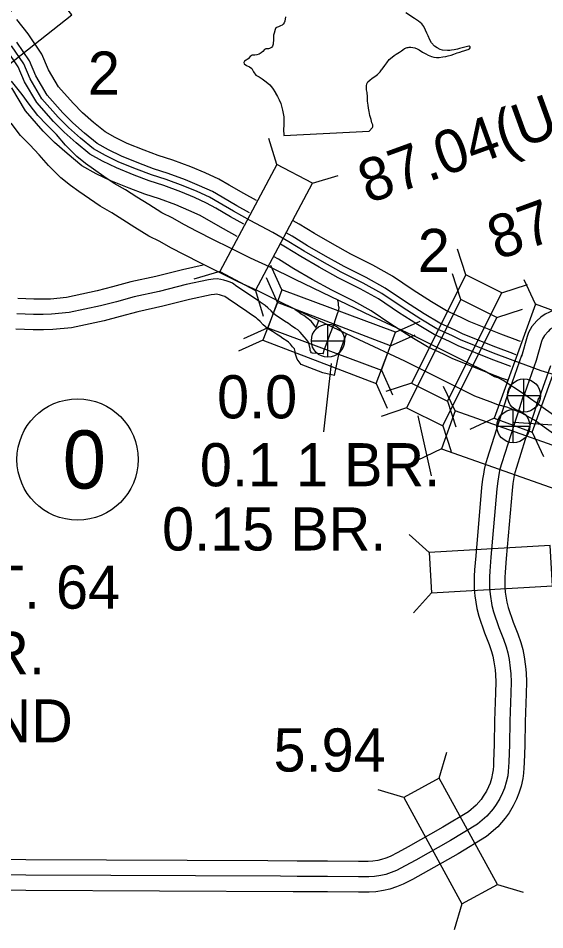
# Model space of a CAD drawing. Extents: x 31699 to 244310, y -8841 to 11474.
# Drawn here: x 97253 to 97597, y 3400 to 3995 of the extents above; entities that cross this region are included whole.
import ezdxf

# ---------------------------------------------------------------- set-up
doc = ezdxf.new("R2010")
doc.units = 0
for name, color, linetype in [('B_Logo', 7, 'Continuous'), ('Level 21', 7, 'Continuous'), ('Level 55', 7, 'Continuous'), ('New Level (0)', 7, 'Continuous'), ('R_Border Notes', 7, 'Continuous'), ('R_Draft', 7, 'Continuous'), ('R_XS_EARTHWORK_STAGE1', 7, 'Continuous'), ('R_XS_EARTHWORK_STAGE2', 7, 'Continuous'), ('S_AREA_CALC', 7, 'Continuous'), ('S_WALL', 7, 'Continuous'), ('S_WALL_ANNOT', 7, 'Continuous')]:
    doc.layers.add(name, color=color, linetype=linetype)

msp = doc.modelspace()

# ---------------------------------------------------------------- linework, layer by layer
at = {"layer": 'B_Logo'}
for points in [[(97574.25, 3771.95), (97563.2, 3776.17), (97541.73, 3784.76), (97536.3, 3787.5), (97526.26, 3792.04), (97515.66, 3798.38), (97503.45, 3806.16), (97490.22, 3815.13), (97478.09, 3821.85), (97463.68, 3829.07), (97451.35, 3835.92), (97439.48, 3842.77), (97429.48, 3848.92), (97419.09, 3854.92), (97404.15, 3862.87), (97393.42, 3868.87), (97383.9, 3874.42), (97377.66, 3877.95), (97369.49, 3881.65), (97360.53, 3885.4), (97349.22, 3889.59), (97339.67, 3892.67), (97330.04, 3896.28), (97318.46, 3901), (97309.76, 3905.16), (97301.84, 3909.67), (97293.24, 3916.63), (97285.56, 3923.47), (97278.75, 3930.26), (97268.15, 3942.27), (97260.46, 3955.32), (97256.41, 3965.09), (97248.33, 3976.86)], [(97545.57, 3770.21), (97513.35, 3786.33), (97483.49, 3800.36), (97457.03, 3812.96), (97433.53, 3824.33), (97417.32, 3832.33), (97404.33, 3838.3), (97391, 3844.87), (97380.28, 3850.27), (97369.56, 3855.67), (97360.92, 3860.1), (97353.61, 3864.28), (97346.58, 3867.79), (97337.92, 3873.15), (97330.07, 3878.12), (97322.69, 3882.76), (97315.25, 3887.07), (97308.67, 3891.59), (97301.75, 3896.38), (97296.58, 3900.05), (97290.93, 3904.65), (97283.58, 3911.96), (97277.56, 3918.96), (97271.22, 3925.55), (97265.56, 3931.35), (97259.8, 3938.82), (97255.13, 3945.1), (97248.36, 3953.83)], [(97664.32, 3831.77), (97664.05, 3831.58), (97662.94, 3830.58), (97660.6, 3827.89), (97657.19, 3822.86), (97655.19, 3818.53), (97653.53, 3815.48), (97650.84, 3812.3), (97649.37, 3811.1), (97647.96, 3810.26), (97644.69, 3809.04), (97629.82, 3805.01), (97624.8, 3803.31), (97620.84, 3801.65), (97601.82, 3792.76), (97600.28, 3791.79), (97598.81, 3790.41), (97596.54, 3787.78), (97595.2, 3785.41), (97594.57, 3783.82), (97591, 3771.3)], [(97395.51, 3819.76), (97392.63, 3821.86), (97391.22, 3822.44), (97389.22, 3823.08), (97387.01, 3823.79), (97385.01, 3824.3), (97382.61, 3824.6), (97380.08, 3824.56), (97377.02, 3824.12), (97362.35, 3820.93), (97344.77, 3816.49), (97328.51, 3812.93), (97316.77, 3809.78), (97306.49, 3807.1), (97285.85, 3802.69), (97274.48, 3801.54), (97269.03, 3801.33), (97262.64, 3801.32), (97251.78, 3801.84)], [(97451.99, 3775.7), (97444.86, 3776.14), (97444.33, 3776.47), (97443.85, 3777.06), (97443.5, 3778.2), (97443.43, 3778.93), (97442.79, 3781.72), (97442.37, 3783.25), (97441.09, 3785.11), (97439.47, 3786.82), (97438.18, 3788.41), (97436.9, 3789.93), (97435.28, 3791.31), (97433.81, 3792.29), (97431.32, 3793.86), (97429.17, 3795.57), (97426.69, 3797), (97424.41, 3798.57), (97421.45, 3800.47), (97419.44, 3802.11), (97417.82, 3803.83), (97415.73, 3805.87), (97413.98, 3807.32), (97410.69, 3809.48), (97407.6, 3811.64), (97395.51, 3819.76)], [(97451.99, 3775.7), (97452.49, 3778.18), (97456.29, 3788.11), (97458.99, 3795.36), (97460.02, 3798.11), (97461.3, 3802.13), (97461.69, 3803.14), (97462.07, 3804.68), (97462.25, 3805.75), (97462.24, 3806.35), (97461.96, 3807.55), (97461.95, 3808.75), (97461.46, 3810.68)], [(97612.95, 3728.25), (97595.75, 3740.54), (97582.72, 3749.6), (97569.43, 3758.2), (97566.14, 3759.96), (97563.8, 3760.74), (97557.1, 3764.67), (97545.57, 3770.21)], [(97613.24, 3758.97), (97594.39, 3764.63), (97574.25, 3771.95)], [(97591, 3771.3), (97583.35, 3749.57)], [(97582.94, 3749.68), (97580.15, 3740.45), (97574.46, 3722.81), (97568.58, 3704.49), (97567.4, 3700.46), (97566.91, 3698.17), (97566.41, 3695.38), (97565.92, 3692.47), (97565.36, 3687.52), (97561.55, 3642.96), (97560.79, 3633.8), (97560.55, 3630.08), (97560.5, 3626.35), (97560.63, 3622.59), (97560.93, 3618.83), (97562.1, 3611.39), (97563.2, 3607.16), (97566.64, 3596.97), (97569.76, 3589.37), (97571.49, 3584.29), (97572.54, 3580.39), (97573.35, 3576.12), (97574.15, 3570.43), (97574.46, 3566.71), (97574.65, 3561.51), (97574.46, 3554.02), (97573.9, 3535.7), (97573.59, 3520.47), (97573.22, 3508.95), (97573.1, 3505.92), (97572.85, 3502.95), (97572.48, 3500.1), (97571.49, 3495.89), (97570.38, 3492.11), (97569.08, 3488.89), (97567.28, 3485.3), (97564.93, 3481.4), (97562.96, 3478.5), (97558.87, 3473.83), (97552.7, 3468.49), (97535.1, 3457.88), (97512.38, 3445.06), (97505.51, 3441.29), (97499.82, 3438.31), (97496.41, 3436.89), (97492.76, 3435.71), (97489.48, 3434.97), (97485.4, 3434.35), (97481.68, 3434.17), (97475, 3434.1), (97454.7, 3434.35), (97434.83, 3434.29), (97423.97, 3434.48)], [(97423.97, 3434.48), (97257.68, 3435.28), (97079.99, 3436.43), (96906.84, 3436.56), (96762.45, 3437.22), (96696.17, 3438.85)]]:
    msp.add_lwpolyline(points, dxfattribs=at)
at = {"layer": 'Level 21'}
for p, q in [((97455, 3773.48), (97455, 3795.15)), ((97444.16, 3784.32), (97465.83, 3784.32)), ((97583.11, 3737.64), (97583.11, 3759.31)), ((97572.27, 3748.48), (97593.94, 3748.48)), ((97576.12, 3717.67), (97576.12, 3739.33)), ((97565.28, 3728.5), (97586.95, 3728.5))]:
    msp.add_line(p, q, dxfattribs=at)
for centre in [(97455, 3784.32), (97583.11, 3748.48), (97576.12, 3728.5)]:
    msp.add_circle(centre, 10.83, dxfattribs=at)
at = {"layer": 'Level 55'}
for points in [[(97658.53, 3839.93), (97657.79, 3839.4), (97655.79, 3837.6), (97652.66, 3833.99), (97648.46, 3827.79), (97646.25, 3823.02), (97645.24, 3821.16), (97643.8, 3819.46), (97643.63, 3819.32), (97641.63, 3818.58), (97626.91, 3814.58), (97621.26, 3812.67), (97616.78, 3810.79), (97597.02, 3801.55), (97594.14, 3799.74), (97591.59, 3797.35), (97588.32, 3793.57), (97586.15, 3789.74), (97585.09, 3787.04), (97581.38, 3774.04)], [(97459.33, 3761.52), (97451.72, 3763.24), (97437.61, 3768.85), (97434.85, 3772.32), (97433.66, 3776.19), (97433.54, 3777.3), (97433.18, 3778.92), (97431.94, 3780.23), (97430.48, 3782.03), (97429.78, 3782.85), (97429.24, 3783.31), (97428.36, 3783.9), (97425.53, 3785.69), (97423.53, 3787.28), (97421.34, 3788.54), (97418.87, 3790.25), (97415.58, 3792.36), (97412.62, 3794.77), (97410.68, 3796.82), (97409.04, 3798.43), (97408.03, 3799.26), (97405.08, 3801.2), (97401.94, 3803.39), (97389.79, 3811.56)], [(97437.58, 3801.73), (97436.12, 3802.64), (97433.44, 3804.65)], [(97447.43, 3792.96), (97444.01, 3797), (97441.32, 3799.3), (97439.25, 3800.68), (97437.58, 3801.73)], [(97581.57, 3774.62), (97573.92, 3752.89)], [(97600.43, 3767.98), (97592.79, 3746.25)]]:
    msp.add_lwpolyline(points, dxfattribs=at)
at = {"layer": 'New Level (0)'}
for points in [[(97408.28, 3875.84), (97400.03, 3880.45), (97390.53, 3885.99), (97383.7, 3889.85), (97374.82, 3893.87), (97365.42, 3897.81), (97353.59, 3902.19), (97344.06, 3905.26), (97334.9, 3908.7), (97323.86, 3913.2), (97315.93, 3916.99), (97309.38, 3920.72), (97301.87, 3926.79), (97294.71, 3933.18), (97288.46, 3939.4), (97278.99, 3950.14), (97272.42, 3961.29), (97268.19, 3971.48), (97259.08, 3984.76), (97251.79, 3994.03)], [(97403.86, 3867.81), (97395.49, 3872.49), (97385.97, 3878.04), (97379.55, 3881.67), (97371.16, 3885.47), (97362.06, 3889.28), (97350.59, 3893.53), (97341.04, 3896.61), (97331.56, 3900.16), (97320.15, 3904.82), (97311.69, 3908.86), (97304.2, 3913.12), (97295.93, 3919.81), (97288.42, 3926.5), (97281.79, 3933.12), (97271.53, 3944.73), (97264.19, 3957.19), (97260.09, 3967.08), (97251.69, 3979.33)], [(97400.03, 3860.4), (97391.35, 3865.26), (97381.82, 3870.81), (97375.77, 3874.23), (97367.83, 3877.83), (97359, 3881.52), (97347.86, 3885.65), (97338.3, 3888.73), (97328.52, 3892.4), (97316.78, 3897.19), (97307.82, 3901.47), (97299.49, 3906.21), (97290.54, 3913.45), (97282.7, 3920.44), (97275.71, 3927.4), (97264.76, 3939.81), (97256.72, 3953.46), (97252.72, 3963.09), (97244.97, 3974.39)], [(97395.72, 3852.31), (97386.81, 3857.3), (97377.26, 3862.86), (97371.62, 3866.05), (97364.17, 3869.42), (97355.63, 3872.99), (97344.86, 3876.99), (97335.28, 3880.08), (97325.18, 3883.86), (97313.07, 3888.81), (97303.58, 3893.34), (97294.3, 3898.61), (97284.6, 3906.46), (97276.41, 3913.77), (97269.04, 3921.12), (97257.31, 3934.4), (97248.5, 3949.35)], [(97579.01, 3784.4), (97568.06, 3788.59), (97547.21, 3796.93), (97542.05, 3799.53), (97532.45, 3803.87), (97522.67, 3809.72), (97510.77, 3817.3), (97497.21, 3826.51), (97484.31, 3833.65), (97469.91, 3840.87), (97457.92, 3847.52), (97446.31, 3854.23), (97436.31, 3860.37), (97432.32, 3862.68)], [(97575.74, 3775.84), (97564.72, 3780.05), (97543.44, 3788.57), (97538.1, 3791.26), (97528.19, 3795.74), (97517.85, 3801.92), (97505.74, 3809.64), (97492.4, 3818.69), (97480.03, 3825.54), (97465.63, 3832.76), (97453.4, 3839.55), (97441.61, 3846.35), (97431.62, 3852.5), (97427.82, 3854.69)], [(97572.77, 3768.05), (97561.68, 3772.29), (97540.01, 3780.96), (97534.5, 3783.74), (97524.32, 3788.34), (97513.47, 3794.83), (97501.16, 3802.68), (97488.04, 3811.58), (97476.14, 3818.16), (97461.74, 3825.39), (97449.3, 3832.29), (97437.35, 3839.19), (97427.35, 3845.34), (97423.93, 3847.31)], [(97569.5, 3759.49), (97558.34, 3763.75), (97536.24, 3772.6), (97530.55, 3775.46), (97520.07, 3780.2), (97508.65, 3787.03), (97496.12, 3795.02), (97483.23, 3803.76), (97471.87, 3810.05), (97457.46, 3817.28), (97444.78, 3824.32), (97432.65, 3831.32), (97422.66, 3837.47), (97419.44, 3839.32)], [(97580.75, 3783.77), (97578.81, 3784.48)], [(97577.9, 3775.06), (97575.68, 3775.86)], [(97574.51, 3767.42), (97572.83, 3768.03)], [(97572.28, 3758.48), (97569.7, 3759.41)]]:
    msp.add_lwpolyline(points, dxfattribs=at)
at = {"layer": 'R_Border Notes'}
msp.add_circle((97291.42, 3706.72), 39.6, dxfattribs=at)
at = {"layer": 'R_Draft'}
for points in [[(97427.26, 3995.85), (97426.9, 3993.04), (97426.38, 3991.83), (97425.66, 3990.95), (97425.14, 3990.41), (97423.94, 3989.86), (97422.62, 3989.38), (97421.49, 3988.89), (97421.03, 3988.55), (97420.51, 3987.48), (97419.88, 3985.2), (97419.5, 3983.79), (97419.45, 3982.39), (97419.34, 3980.25), (97419.29, 3978.98), (97419.17, 3977.98), (97418.72, 3976.77), (97418.07, 3975.83), (97417.61, 3975.49), (97416.81, 3975.15), (97416.08, 3975)], [(97482, 3921.05), (97484.23, 3923.62), (97484.43, 3923.96), (97484.42, 3924.56), (97484.41, 3925.36), (97483.8, 3926.55), (97483.37, 3928.88), (97482.4, 3931.48), (97481.97, 3934.01), (97481.54, 3936.14), (97481.32, 3938.14), (97480.95, 3940.67), (97480.85, 3943.54), (97480.61, 3946.47), (97480.32, 3948.21), (97480.3, 3949.74), (97480.22, 3950.81), (97480.47, 3952.01), (97481.12, 3953.36), (97482.3, 3954.51), (97483.95, 3955.73), (97485.6, 3956.76), (97487.32, 3958.18), (97489.16, 3959.94), (97490.07, 3961.22), (97490.4, 3961.63), (97492.16, 3964.12), (97493.47, 3965.87), (97494.98, 3967.9), (97496.95, 3969.53), (97498.34, 3970.55), (97499.66, 3971.5), (97501.7, 3972.79), (97503.09, 3973.68), (97503.95, 3974.36), (97505.13, 3975.11), (97506.79, 3975.73), (97507.39, 3975.87), (97508.18, 3976.02), (97509.18, 3976.1), (97510.38, 3975.85), (97511.85, 3975.53), (97513.39, 3974.82), (97514.73, 3974.17), (97516.88, 3972.86), (97519.02, 3971.62), (97520.56, 3970.9), (97522.64, 3970), (97524.31, 3969.55), (97525.97, 3969.37), (97527.71, 3969.33), (97530.16, 3969.76), (97531.96, 3969.92), (97533.55, 3970.34), (97535.47, 3970.83), (97537.26, 3971.46), (97539.45, 3972.22), (97541.24, 3972.78), (97542.89, 3973.4), (97543.82, 3973.62), (97545.68, 3974.24), (97546.61, 3974.45), (97547.53, 3975), (97547.86, 3975.6), (97547.85, 3976.21), (97547.44, 3976.73), (97547.11, 3976.73), (97546.25, 3976.38), (97543.6, 3975.82), (97541.07, 3975.18), (97539.62, 3974.76), (97537.49, 3974.33), (97535.77, 3973.98), (97534.64, 3973.83), (97533.17, 3973.81), (97529.97, 3974.1), (97528.3, 3974.48), (97526.36, 3975.59), (97524.68, 3976.77), (97522.66, 3978.74), (97521.57, 3980.8), (97520.4, 3983.46), (97519.65, 3985.25), (97518.69, 3987.17), (97517.59, 3989.56), (97516.31, 3991.21), (97514.29, 3992.92), (97511.54, 3994.76), (97505.9, 3998.42)], [(97416.08, 3975), (97415.28, 3974.99), (97414.42, 3974.85), (97414.09, 3974.78), (97413.56, 3974.43), (97412.51, 3973.29), (97411.39, 3972.27), (97410, 3971.52), (97408.55, 3970.96), (97407.28, 3970.81), (97406.35, 3970.8), (97405.42, 3970.72), (97404.23, 3969.97), (97402.79, 3968.35), (97401.54, 3967.47), (97400.55, 3966.79), (97400.09, 3965.98), (97400.3, 3965.18), (97401.71, 3964.13), (97403.86, 3963.09), (97405.27, 3962.04), (97406.29, 3959.98), (97407.98, 3957.8), (97410.13, 3956.7), (97412.08, 3955.32), (97414.56, 3953.35), (97416.99, 3951.31), (97418.81, 3949.13), (97420.65, 3946.15), (97420.71, 3946.02), (97422.01, 3943.77), (97423.24, 3941.51), (97424.26, 3939.12), (97425.25, 3934.79), (97426.3, 3930.54), (97426.28, 3927.33), (97426.11, 3924.79), (97426.01, 3922.39), (97426.13, 3918.31)], [(97426.13, 3918.31), (97482, 3921.05)]]:
    msp.add_lwpolyline(points, dxfattribs=at)
at = {"layer": 'R_XS_EARTHWORK_STAGE1'}
for p, q in [((97421.52, 3899.49), (97416.38, 3916.33)), ((97444.83, 3887.1), (97461.66, 3892.24)), ((97545.14, 3827.38), (97539.62, 3844.1)), ((97384.33, 3829.57), (97367.5, 3824.43)), ((97424.97, 3817.46), (97417.66, 3833.47)), ((97422, 3809.32), (97414.83, 3825.39)), ((97541.86, 3811.25), (97536.3, 3827.95)), ((97590.71, 3808.1), (97583.26, 3824.05)), ((97407.64, 3817.17), (97412.78, 3800.34)), ((97568.72, 3815.51), (97585.43, 3821.03)), ((97565.47, 3799.44), (97582.17, 3805)), ((97415.75, 3792.73), (97399.74, 3785.41)), ((97499.18, 3789.79), (97515.19, 3797.1)), ((97495.98, 3781.03), (97512.05, 3788.2)), ((97412.57, 3784.67), (97396.5, 3777.49)), ((97489.96, 3765.06), (97497.27, 3749.05)), ((97486.55, 3756.37), (97493.72, 3740.3)), ((97509.52, 3756.65), (97492.8, 3751.13)), ((97538.06, 3738.59), (97530.49, 3754.48)), ((97506.43, 3740.42), (97489.73, 3734.85)), ((97533.09, 3744.77), (97538.61, 3728.06)), ((97563.67, 3733.66), (97547.73, 3726.21)), ((97530.04, 3728.61), (97535.6, 3711.91)), ((97588.49, 3724.65), (97595.93, 3708.7)), ((97529.24, 3713.71), (97513.35, 3706.14)), ((97521.14, 3646.06), (97508.01, 3657.79)), ((97522.63, 3619.71), (97510.91, 3606.58)), ((97527.79, 3498.61), (97532.75, 3515.5)), ((97504.62, 3485.96), (97487.73, 3490.92)), ((97565.73, 3429.09), (97582.62, 3424.13)), ((97542.56, 3416.44), (97537.6, 3399.56))]:
    msp.add_line(p, q, dxfattribs=at)
for points in [[(97271.39, 4017.97), (97209.16, 3968.99), (97225.49, 3948.24), (97287.72, 3997.23)], [(97407.64, 3817.17), (97444.83, 3887.1), (97421.52, 3899.49), (97384.33, 3829.57)], [(97533.09, 3744.77), (97568.72, 3815.51), (97545.14, 3827.38), (97509.52, 3756.65)], [(97415.75, 3792.73), (97489.96, 3765.06), (97499.18, 3789.79), (97424.97, 3817.46)], [(97530.04, 3728.61), (97565.47, 3799.44), (97541.86, 3811.25), (97506.43, 3740.42)], [(97412.57, 3784.67), (97486.55, 3756.37), (97495.98, 3781.03), (97422, 3809.32)], [(97588.49, 3724.65), (97615.52, 3799.09), (97590.71, 3808.1), (97563.67, 3733.66)], [(97529.24, 3713.71), (97603.89, 3687.24), (97612.71, 3712.13), (97538.06, 3738.59)], [(97522.63, 3619.71), (97601.7, 3624.18), (97600.21, 3650.54), (97521.14, 3646.06)], [(97504.62, 3485.96), (97542.56, 3416.44), (97565.73, 3429.09), (97527.79, 3498.61)]]:
    msp.add_lwpolyline(points, close=True, dxfattribs=at)
at = {"layer": 'R_XS_EARTHWORK_STAGE2'}
for points in [[(97373.58, 3833.61), (97360.06, 3830.66), (97342.48, 3826.22), (97326.14, 3822.65), (97314.22, 3819.44), (97304.19, 3816.84), (97284.29, 3812.58), (97273.79, 3811.52), (97268.82, 3811.33), (97262.86, 3811.32), (97252.41, 3811.82)], [(97389.79, 3811.56), (97387.72, 3813.06), (97386.17, 3813.56), (97384.26, 3814.17), (97383.15, 3814.45), (97382.05, 3814.59), (97380.86, 3814.57), (97378.8, 3814.28), (97364.64, 3811.19), (97347.07, 3806.75), (97330.88, 3803.22), (97319.33, 3800.11), (97308.79, 3797.37), (97287.4, 3792.8), (97275.17, 3791.56), (97269.23, 3791.33), (97262.41, 3791.32), (97251.15, 3791.86)], [(97447.43, 3792.96), (97449.12, 3797.5)], [(97459.33, 3761.52), (97462.13, 3775.38), (97465.64, 3784.58), (97467.19, 3788.71)], [(97573.37, 3752.57), (97570.61, 3743.44), (97564.94, 3725.87), (97559.02, 3707.42), (97557.71, 3702.92), (97557.1, 3700.1), (97556.56, 3697.1), (97556.01, 3693.87), (97555.41, 3688.51), (97551.59, 3643.8), (97550.81, 3634.54), (97550.55, 3630.47), (97550.49, 3626.24), (97550.65, 3622.02), (97550.99, 3617.66), (97552.29, 3609.35), (97553.61, 3604.3), (97557.27, 3593.47), (97560.39, 3585.85), (97561.92, 3581.37), (97562.79, 3578.16), (97563.48, 3574.5), (97564.21, 3569.31), (97564.48, 3566.12), (97564.64, 3561.46), (97564.46, 3554.3), (97563.91, 3535.95), (97563.6, 3520.73), (97563.23, 3509.32), (97563.12, 3506.54), (97562.91, 3504.01), (97562.63, 3501.89), (97561.82, 3498.45), (97560.92, 3495.41), (97559.95, 3493.01), (97558.51, 3490.13), (97556.5, 3486.79), (97555.03, 3484.62), (97551.81, 3480.94), (97546.8, 3476.62), (97530.06, 3466.52), (97507.52, 3453.8), (97500.79, 3450.1), (97495.57, 3447.38), (97492.95, 3446.28), (97490.12, 3445.37), (97487.63, 3444.8), (97484.4, 3444.31), (97481.39, 3444.16), (97475.01, 3444.1), (97454.74, 3444.35), (97434.84, 3444.29), (97415.66, 3444.52)], [(97592.51, 3746.79), (97589.7, 3737.47), (97583.98, 3719.75), (97578.14, 3701.55), (97577.1, 3698), (97576.72, 3696.24), (97576.27, 3693.67), (97575.83, 3691.08), (97575.31, 3686.54), (97571.52, 3642.11), (97570.76, 3633.06), (97570.54, 3629.7), (97570.5, 3626.47), (97570.62, 3623.16), (97570.87, 3619.99), (97571.9, 3613.43), (97572.78, 3610.02), (97576.01, 3600.47), (97579.12, 3592.89), (97581.06, 3587.22), (97582.3, 3582.63), (97583.22, 3577.75), (97584.09, 3571.54), (97584.45, 3567.31), (97584.65, 3561.57), (97584.46, 3553.75), (97583.9, 3535.44), (97583.59, 3520.2), (97583.22, 3508.59), (97583.08, 3505.3), (97582.8, 3501.88), (97582.33, 3498.3), (97581.16, 3493.33), (97579.83, 3488.82), (97578.2, 3484.78), (97576.05, 3480.48), (97573.36, 3476.01), (97570.89, 3472.37), (97565.94, 3466.72), (97558.6, 3460.37), (97540.14, 3449.24), (97517.25, 3436.33), (97510.23, 3432.47), (97504.07, 3429.25), (97499.88, 3427.5), (97495.4, 3426.06), (97491.34, 3425.14), (97486.4, 3424.39), (97481.98, 3424.17), (97474.98, 3424.1), (97454.65, 3424.35), (97434.82, 3424.29), (97432.29, 3424.43)], [(97783.07, 3661.86), (97767.1, 3717.8), (97576.4, 3730.78)], [(97415.66, 3444.52), (97257.73, 3445.28), (97080.02, 3446.43), (96906.87, 3446.56), (96762.6, 3447.22), (96696.42, 3448.85)], [(97432.29, 3424.43), (97257.62, 3425.28), (97079.95, 3426.43), (96906.81, 3426.56), (96762.31, 3427.22), (96695.92, 3428.86)]]:
    msp.add_lwpolyline(points, dxfattribs=at)
at = {"layer": 'S_AREA_CALC'}
for points in [[(97550.93, 3748.04), (97505.23, 3770.89), (97475.46, 3784.88), (97448.95, 3797.51), (97425.38, 3808.91), (97409.26, 3816.87), (97396.27, 3822.84), (97382.78, 3829.49), (97372.03, 3834.91), (97361.28, 3840.32), (97352.4, 3844.87), (97345.14, 3849.02), (97337.95, 3852.61), (97328.86, 3858.24), (97320.98, 3863.23), (97313.77, 3867.77), (97306.15, 3872.18), (97299.24, 3876.92), (97292.26, 3881.75), (97286.77, 3885.65), (97280.47, 3890.77), (97272.49, 3898.71), (97266.41, 3905.79), (97260.29, 3912.16), (97254.24, 3918.35), (97248.08, 3926.35)], [(97589.99, 3732.37), (97587.13, 3733.96), (97581.77, 3736.91), (97576.94, 3738.92), (97571.98, 3740.93), (97565.95, 3742.4), (97561.12, 3744.42), (97550.93, 3748.04)], [(97607.18, 3720.09), (97589.99, 3732.37)]]:
    msp.add_lwpolyline(points, dxfattribs=at)
at = {"layer": 'S_WALL'}
msp.add_lwpolyline([(97513.69, 3735.14), (97522.37, 3696.06)], dxfattribs=at)
at = {"layer": 'S_WALL_ANNOT'}
msp.add_lwpolyline([(97457.13, 3769.43), (97452.09, 3724.79)], dxfattribs=at)

# ---------------------------------------------------------------- texts
at = {"layer": 'R_Border Notes'}
msp.add_text('0', height=38.02, dxfattribs=at).set_placement((97281.74, 3687.71))
at = {"layer": 'R_XS_EARTHWORK_STAGE1'}
for p in [(97298.19, 3945.03), (97513.73, 3829.15)]:
    msp.add_text('2', height=28.16, dxfattribs=at).set_placement(p)
at = {"layer": 'S_WALL'}
for s, height, p in [('87.04(U.P.)', 28.1599, (97481.31, 3873.58)), ('87.85', 28.16, (97565.83, 3836.7))]:
    msp.add_text(s, height=height, rotation=20, dxfattribs=at).set_placement(p)
for s, p in [('2', (97513.73, 3829.15)), ('0.1 1 BR.', (97371.34, 3689.22)), ('0.15 BR.', (97346.65, 3647.27)), ('0.40 BR.', (97123.58, 3566.43)), ('5.94', (97419.47, 3502.9))]:
    msp.add_text(s, height=28.16, dxfattribs=at).set_placement(p)
at = {"layer": 'S_WALL_ANNOT'}
for s, height, p in [('0.0', 28.16, (97382.58, 3733.59)), ('0.0 JCT. 64', 28.1599, (97124.59, 3609.28)), ('0.76 END', 28.16, (97125.04, 3521.87))]:
    msp.add_text(s, height=height, dxfattribs=at).set_placement(p)

doc.saveas('drawing.dxf')
